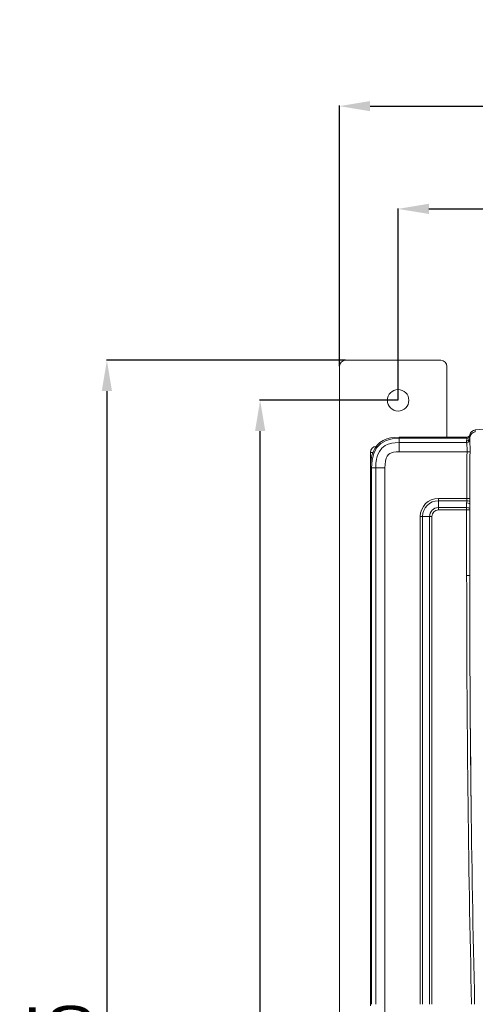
# Model space of a CAD drawing. Header units: millimetres. Extents: x -473 to 23648, y -382 to 1866.
# Tile 466 of 607: x 11826 to 11974, y 505 to 825. Entities that reach past the tile are written whole.
import ezdxf

# ---------------------------------------------------------------- set-up
doc = ezdxf.new("R2010")
doc.units = ezdxf.units.MM
doc.header["$LTSCALE"] = 80
doc.header["$PDMODE"] = 3
doc.header["$PDSIZE"] = 0.3
doc.layers.get('0').update_dxf_attribs({"linetype": 'CONTINUOUS'})
doc.layers.get('DEFPOINTS').update_dxf_attribs({"linetype": 'CONTINUOUS'})
doc.styles.get("Standard").update_dxf_attribs({"font": 'technic_.ttf', "width": 0.7})
doc.dimstyles.get("Standard").update_dxf_attribs({"dimtxt": 3, "dimasz": 3, "dimexe": 0.18, "dimexo": 0.0625, "dimgap": 0.09, "dimtad": 1, "dimdsep": 46, "dimtxsty": 'STANDARD', "dimcen": 0.09, "dimadec": 0, "dimazin": 0, "dimtol": 1, "dimtp": 0.01, "dimtm": 0.01, "dimtfac": 1, "dimtofl": 0, "dimtmove": 0, "dimatfit": 3, "dimfxl": 1, "dimtolj": 1, "dimarcsym": 0})

# ---------------------------------------------------------------- blocks, each defined once
blk = doc.blocks.new('*D97')
at = {"color": 0, "lineweight": -2, "transparency": 16777216}
for p, q in [((11932.14, 714.38), (11854.41, 714.38)), ((11854.59, 704.38), (11854.59, 279.38)), ((11932.14, 269.38), (11854.41, 269.38))]:
    blk.add_line(p, q, dxfattribs=at)
at = {"color": 0, "lineweight": 0, "transparency": 16777216}
for points in [[(11852.92, 704.38), (11856.25, 704.38), (11854.59, 714.38)], [(11852.92, 279.38), (11856.25, 279.38), (11854.59, 269.38)]]:
    blk.add_solid(points, dxfattribs=at)
at = {"layer": 'DEFPOINTS', "color": 0, "lineweight": 0, "transparency": 16777216}
for p in [(11932.2, 714.38), (11854.59, 269.38), (11932.2, 269.38)]:
    blk.add_point(p, dxfattribs=at)
at = {"color": 0, "lineweight": 0, "transparency": 16777216, "insert": (11839.35, 491.88), "char_height": 20, "attachment_point": 5, "rotation": 90}
blk.add_mtext('\\A1;445', dxfattribs=at)
blk = doc.blocks.new('*D98')
at = {"color": 0, "lineweight": -2, "transparency": 16777216}
for p, q in [((11949.24, 701.38), (11904.25, 701.38)), ((11904.43, 285.38), (11904.43, 691.38)), ((11949.24, 275.38), (11904.25, 275.38))]:
    blk.add_line(p, q, dxfattribs=at)
at = {"color": 0, "lineweight": 0, "transparency": 16777216}
for points in [[(11902.77, 691.38), (11906.1, 691.38), (11904.43, 701.38)], [(11902.77, 285.38), (11906.1, 285.38), (11904.43, 275.38)]]:
    blk.add_solid(points, dxfattribs=at)
at = {"layer": 'DEFPOINTS', "color": 0, "lineweight": 0, "transparency": 16777216}
for p in [(11904.43, 701.38), (11949.3, 701.38), (11949.3, 275.38)]:
    blk.add_point(p, dxfattribs=at)
at = {"color": 0, "lineweight": 0, "transparency": 16777216, "insert": (11889.26, 488.38), "char_height": 20, "attachment_point": 5, "rotation": 90}
blk.add_mtext('\\A1;426', dxfattribs=at)
blk = doc.blocks.new('*D101')
at = {"color": 0, "lineweight": -2, "transparency": 16777216}
for p, q in [((11949.3, 701.44), (11949.3, 763.82)), ((11959.3, 763.64), (12176.3, 763.64)), ((12186.3, 701.44), (12186.3, 763.82))]:
    blk.add_line(p, q, dxfattribs=at)
at = {"color": 0, "lineweight": 0, "transparency": 16777216}
for points in [[(11959.3, 765.31), (11959.3, 761.98), (11949.3, 763.64)], [(12176.3, 765.31), (12176.3, 761.98), (12186.3, 763.64)]]:
    blk.add_solid(points, dxfattribs=at)
at = {"layer": 'DEFPOINTS', "color": 0, "lineweight": 0, "transparency": 16777216}
for p in [(12186.3, 763.64), (11949.3, 701.38), (12186.3, 701.38)]:
    blk.add_point(p, dxfattribs=at)
at = {"color": 0, "lineweight": 0, "transparency": 16777216, "insert": (12067.8, 779.1), "char_height": 20, "attachment_point": 5}
blk.add_mtext('\\A1;237', dxfattribs=at)
blk = doc.blocks.new('*D102')
at = {"color": 0, "lineweight": -2, "transparency": 16777216}
for p, q in [((11930.2, 712.44), (11930.2, 797.25)), ((11940.2, 797.07), (12195.4, 797.07)), ((12205.4, 712.44), (12205.4, 797.25))]:
    blk.add_line(p, q, dxfattribs=at)
at = {"color": 0, "lineweight": 0, "transparency": 16777216}
for points in [[(11940.2, 798.73), (11940.2, 795.4), (11930.2, 797.07)], [(12195.4, 798.73), (12195.4, 795.4), (12205.4, 797.07)]]:
    blk.add_solid(points, dxfattribs=at)
at = {"layer": 'DEFPOINTS', "color": 0, "lineweight": 0, "transparency": 16777216}
for p in [(12205.4, 797.07), (11930.2, 712.38), (12205.4, 712.38)]:
    blk.add_point(p, dxfattribs=at)
at = {"color": 0, "lineweight": 0, "transparency": 16777216, "insert": (12067.8, 812.07), "char_height": 20, "attachment_point": 5}
blk.add_mtext('\\A1;\\Ftxt.shx,gbcbig.shx;275', dxfattribs=at)

msp = doc.modelspace()

# ---------------------------------------------------------------- linework, layer by layer
at = {"linetype": 'Continuous', "lineweight": 0}
for p, q in [((11963.198, 714.381), (11932.198, 714.381)), ((11930.198, 271.381), (11930.198, 712.381)), ((11965.198, 712.381), (11965.198, 689.381)), ((11949.598, 684.652), (11949.598, 689.381)), ((11949.598, 689.381), (11971.664, 689.381)), ((11971.664, 689.005), (11949.598, 689.005)), ((11971.664, 689.381), (11971.995, 689.438)), ((11971.664, 689.381), (11971.664, 689.005)), ((11972.102, 689.106), (11971.664, 689.005)), ((11971.995, 689.438), (11972.292, 689.603)), ((11972.452, 689.388), (11972.102, 689.106)), ((11972.642, 689.795), (11972.452, 689.388)), ((11972.464, 688.64), (11972.598, 689.138)), ((11972.609, 689.47), (11972.598, 689.138)), ((11972.598, 689.138), (11972.598, 688.547)), ((11972.642, 689.795), (11972.609, 689.47)), ((11972.642, 690.173), (11972.867, 690.757)), ((11972.642, 690.173), (11972.642, 689.795)), ((11973.796, 691.588), (11974.407, 691.747)), ((11974.407, 691.747), (11974.407, 691.095)), ((11949.598, 687.639), (11971.598, 687.639)), ((11971.598, 688.142), (11971.598, 687.573)), ((11972.522, 688.253), (11972.598, 688.634)), ((11972.598, 688.634), (11972.599, 688.292)), ((11940.298, 679.381), (11940.298, 684.381)), ((11940.298, 684.381), (11941.1, 684.381)), ((11949.598, 684.652), (11971.753, 684.653)), ((11971.753, 684.652), (11972.701, 684.608)), ((11940.298, 679.381), (11940.298, 504.381)), ((11940.298, 679.381), (11945.027, 679.381)), ((11940.674, 679.381), (11940.674, 504.881)), ((11942.04, 504.881), (11942.04, 679.382)), ((11945.027, 296.101), (11945.027, 679.381)), ((11962.398, 669.474), (11972.61, 669.474)), ((11962.398, 665.688), (11962.398, 669.474)), ((11962.398, 668.701), (11971.604, 668.702)), ((11962.398, 666.461), (11971.598, 666.461)), ((11971.598, 667.983), (11971.598, 644.381)), ((11972.598, 667.725), (11972.598, 644.381)), ((11956.505, 504.881), (11956.505, 663.581)), ((11956.505, 663.581), (11960.291, 663.581)), ((11957.278, 504.881), (11957.278, 663.581)), ((11959.518, 504.881), (11959.518, 663.581)), ((11960.291, 504.881), (11960.291, 663.581)), ((11962.398, 665.688), (11972.598, 665.688)), ((11972.598, 664.381), (11972.598, 644.381)), ((11971.598, 644.381), (11972.598, 644.381))]:
    msp.add_line(p, q, dxfattribs=at)
for points in [[(12036.626, 695.71), (12005.485, 694.223), (11974.407, 691.747)], [(11949.598, 689.381), (11948.19, 689.32), (11946.863, 689.126), (11945.612, 688.785), (11944.451, 688.281), (11943.397, 687.593), (11942.486, 686.729), (11941.744, 685.711), (11941.181, 684.595), (11940.78, 683.415), (11940.508, 682.167), (11940.35, 680.832), (11940.298, 679.381)], [(11949.598, 689.005), (11947.382, 688.839), (11945.397, 688.304), (11943.677, 687.334), (11942.296, 685.873), (11941.367, 684.032), (11940.841, 681.861), (11940.674, 679.381)], [(11971.664, 689.005), (11971.614, 688.578), (11971.598, 688.142)], [(11972.292, 689.603), (11972.517, 689.86), (11972.642, 690.173)], [(11974.407, 691.095), (11973.702, 690.892), (11973.118, 690.449), (11972.732, 689.825), (11972.598, 689.104)], [(11972.867, 690.757), (11973.266, 691.247), (11973.796, 691.588)], [(11942.04, 679.382), (11942.095, 680.783), (11942.282, 682.179), (11942.633, 683.511), (11943.202, 684.755), (11944.047, 685.848), (11945.05, 686.619), (11946.104, 687.111), (11947.215, 687.418), (11948.375, 687.586), (11949.598, 687.639)], [(11971.598, 688.142), (11972.098, 688.276), (11972.464, 688.64)], [(11971.598, 687.573), (11972.098, 687.704), (11972.464, 688.06), (11972.598, 688.547)], [(11971.598, 687.639), (11971.981, 687.715), (11972.305, 687.93), (11972.522, 688.253)], [(11971.598, 687.573), (11971.599, 687.399), (11971.606, 687.162), (11971.63, 686.859), (11971.675, 686.465), (11971.73, 685.966), (11971.767, 685.36), (11971.753, 684.653)], [(11972.599, 688.292), (11972.603, 687.952), (11972.619, 687.528), (11972.649, 686.995), (11972.686, 686.332), (11972.711, 685.535), (11972.701, 684.608)], [(11945.027, 679.381), (11945.072, 680.537), (11945.215, 681.616), (11945.454, 682.529), (11945.774, 683.238), (11946.147, 683.724), (11946.573, 684.05), (11947.116, 684.301), (11947.813, 684.492), (11948.645, 684.611), (11949.598, 684.652)], [(11971.753, 684.653), (11971.702, 683.198), (11971.671, 681.63), (11971.651, 679.941), (11971.638, 678.126), (11971.629, 676.18), (11971.623, 674.096), (11971.619, 671.864), (11971.617, 669.474)], [(11972.701, 684.608), (11972.667, 683.174), (11972.647, 681.616), (11972.633, 679.932), (11972.624, 678.12), (11972.618, 676.177), (11972.615, 674.094), (11972.612, 671.863), (11972.61, 669.474)], [(11971.617, 669.474), (11971.612, 669.084), (11971.604, 668.702)], [(11972.61, 669.474), (11972.608, 668.953), (11972.602, 668.443)], [(11971.604, 668.702), (11971.599, 668.343), (11971.598, 667.983)], [(11971.598, 667.983), (11972.098, 667.948), (11972.464, 667.854), (11972.598, 667.725)], [(11971.598, 666.461), (11971.981, 666.442), (11972.305, 666.386), (11972.522, 666.302), (11972.598, 666.204)], [(11971.604, 668.701), (11972.086, 668.662), (11972.448, 668.568), (11972.602, 668.443)], [(11972.602, 668.443), (11972.599, 668.085), (11972.598, 667.725)]]:
    msp.add_lwpolyline(points, dxfattribs=at)
msp.add_circle((11949.298, 701.381), 3.5, dxfattribs=at)
for centre, radius, start, end in [((11932.198, 712.381), 2, 90, 180), ((11963.198, 712.381), 2, 0, 90), ((11942.298, 684.381), 2, 92.79331, 180), ((11962.398, 663.581), 5.893, 90, 180), ((11962.398, 663.581), 5.12, 90, 180), ((11962.398, 663.581), 2.88, 90, 180), ((11962.398, 663.581), 2.107, 90, 180), ((18060.231, 644.381), 6088.633, 180, 181.3128498), ((18060.231, 644.381), 6087.633, 180, 180.7294745), ((18060.231, 644.381), 6087.633, 180, 181.3130655)]:
    msp.add_arc(centre, radius, start, end, dxfattribs=at)

# ---------------------------------------------------------------- dimensions: what is measured, and where the dimension line sits
at = {"color": 3, "lineweight": 0}
dim = msp.add_linear_dim(base=(12205.398, 797.066), p1=(11930.198, 712.381), p2=(12205.398, 712.381), text='\\Ftxt.shx,gbcbig.shx;275', dimstyle='STANDARD', override={"dimtxt": 20, "dimasz": 10, "dimgap": 5, "dimtol": 0}, dxfattribs=at)
dim.commit()
dim.dimension.update_dxf_attribs({"geometry": '*D102', "text_midpoint": (12067.798, 812.066)})
dim = msp.add_linear_dim(base=(12186.298, 763.644), p1=(11949.298, 701.381), p2=(12186.298, 701.381), dimstyle='STANDARD', override={"dimtxt": 20, "dimasz": 10, "dimgap": 5, "dimtol": 0}, dxfattribs=at)
dim.commit()
dim.dimension.update_dxf_attribs({"geometry": '*D101', "text_midpoint": (12067.798, 779.097)})
for base, p1, p2, override, picture, middle in [((11854.586, 269.381), (11932.198, 714.381), (11932.198, 269.381), {"dimtxt": 20, "dimasz": 10, "dimgap": 5, "dimtol": 0, "dimlim": 0}, '*D97', (11839.352, 491.881)), ((11904.435, 701.381), (11949.298, 275.381), (11949.298, 701.381), {"dimtxt": 20, "dimasz": 10, "dimgap": 5, "dimtol": 0}, '*D98', (11889.259, 488.381))]:
    dim = msp.add_linear_dim(base=base, p1=p1, p2=p2, angle=90, dimstyle='STANDARD', override=override, dxfattribs=at)
    dim.commit()
    dim.dimension.update_dxf_attribs({"geometry": picture, "text_midpoint": middle})

doc.saveas('drawing.dxf')
